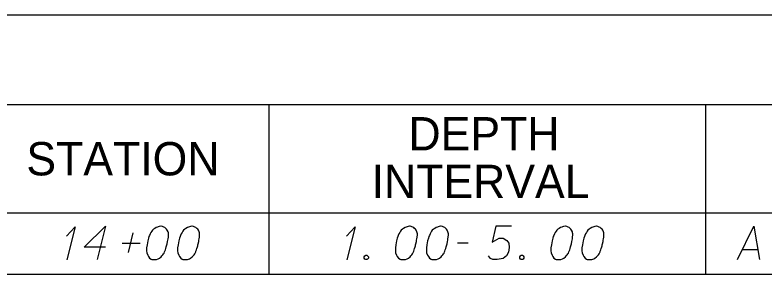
# Model space of a CAD drawing. Extents: x 2074207 to 2076812, y 516372 to 523312.
# Drawn here: x 2076345.6 to 2076453.5, y 518895.4 to 518932.7 of the extents above; entities that cross this region are included whole.
import ezdxf

# ---------------------------------------------------------------- set-up
doc = ezdxf.new("R2010")
doc.units = 0
for name, color, linetype in [('Prop DirtTable_ Soil Test Results - Outline (Major)', 7, 'Continuous'), ('Prop DirtTable_ Soil Test Results - Outline (Minor)', 7, 'Continuous'), ('Prop DirtTable_ Soil Test Results - Tx (Header - Small)', 7, 'Continuous'), ('Prop DirtTable_ Soil Test Results - Tx (Sample Data)', 7, 'Continuous')]:
    doc.layers.add(name, color=color, linetype=linetype)

msp = doc.modelspace()

# ---------------------------------------------------------------- linework, layer by layer
at = {"layer": 'Prop DirtTable_ Soil Test Results - Outline (Major)'}
for p, q in [((2076260.61, 518932.67), (2076811.9, 518932.67)), ((2076260.61, 518904.18), (2076811.9, 518904.18)), ((2076260.61, 518904.18), (2076811.9, 518904.18)), ((2076260.61, 518895.38), (2076811.9, 518895.38))]:
    msp.add_line(p, q, dxfattribs=at)
at = {"layer": 'Prop DirtTable_ Soil Test Results - Outline (Minor)'}
for p, q in [((2076260.61, 518919.78), (2076811.9, 518919.78)), ((2076382.2, 518919.78), (2076382.2, 518895.38)), ((2076445.06, 518919.78), (2076445.06, 518895.38)), ((2076260.61, 518895.38), (2076811.9, 518895.38))]:
    msp.add_line(p, q, dxfattribs=at)
at = {"layer": 'Prop DirtTable_ Soil Test Results - Tx (Sample Data)'}
for points in [[(2076353.02, 518900.81), (2076354.29, 518902.17), (2076353.09, 518897.41)], [(2076358.63, 518899.23), (2076355.6, 518899.23), (2076358.63, 518902.25), (2076357.43, 518897.45)], [(2076366.67, 518902.25), (2076366.6, 518902.25), (2076366.39, 518902.21), (2076366.25, 518902.17), (2076366.14, 518902.14), (2076365.97, 518902.06), (2076365.75, 518901.95), (2076365.58, 518901.83), (2076365.4, 518901.68), (2076365.3, 518901.53), (2076365.19, 518901.34), (2076365.08, 518901.15), (2076364.98, 518900.93), (2076364.91, 518900.78), (2076364.84, 518900.55), (2076364.73, 518900.17), (2076364.63, 518899.6), (2076364.56, 518899.15), (2076364.56, 518898.73), (2076364.59, 518898.43), (2076364.73, 518898.09), (2076364.84, 518897.9), (2076365.01, 518897.68), (2076365.23, 518897.53), (2076365.33, 518897.49), (2076365.54, 518897.45), (2076365.72, 518897.45), (2076366, 518897.49), (2076366.25, 518897.56), (2076366.43, 518897.68), (2076366.67, 518897.87), (2076366.78, 518897.98), (2076366.92, 518898.13), (2076367.02, 518898.28), (2076367.1, 518898.39), (2076367.17, 518898.58), (2076367.2, 518898.66), (2076367.27, 518898.85), (2076367.34, 518899.07), (2076367.41, 518899.3), (2076367.45, 518899.45), (2076367.48, 518899.57), (2076367.52, 518899.72), (2076367.59, 518900.06), (2076367.62, 518900.25), (2076367.66, 518900.44), (2076367.7, 518900.7), (2076367.73, 518901.04), (2076367.73, 518901.15), (2076367.7, 518901.3), (2076367.66, 518901.46), (2076367.55, 518901.68), (2076367.45, 518901.83), (2076367.34, 518901.95), (2076367.2, 518902.06), (2076367.06, 518902.14), (2076366.95, 518902.17), (2076366.85, 518902.21), (2076366.67, 518902.25)], [(2076371.15, 518902.25), (2076371.08, 518902.25), (2076370.87, 518902.21), (2076370.73, 518902.17), (2076370.62, 518902.14), (2076370.45, 518902.06), (2076370.23, 518901.95), (2076370.06, 518901.83), (2076369.88, 518901.68), (2076369.78, 518901.53), (2076369.67, 518901.34), (2076369.56, 518901.15), (2076369.46, 518900.93), (2076369.39, 518900.78), (2076369.32, 518900.55), (2076369.21, 518900.17), (2076369.11, 518899.6), (2076369.04, 518899.15), (2076369.04, 518898.73), (2076369.07, 518898.43), (2076369.21, 518898.09), (2076369.32, 518897.9), (2076369.49, 518897.68), (2076369.71, 518897.53), (2076369.81, 518897.49), (2076370.02, 518897.45), (2076370.2, 518897.45), (2076370.48, 518897.49), (2076370.73, 518897.56), (2076370.91, 518897.68), (2076371.15, 518897.87), (2076371.26, 518897.98), (2076371.4, 518898.13), (2076371.5, 518898.28), (2076371.58, 518898.39), (2076371.65, 518898.58), (2076371.68, 518898.66), (2076371.75, 518898.85), (2076371.82, 518899.07), (2076371.89, 518899.3), (2076371.93, 518899.45), (2076371.96, 518899.57), (2076372, 518899.72), (2076372.07, 518900.06), (2076372.1, 518900.25), (2076372.14, 518900.44), (2076372.18, 518900.7), (2076372.21, 518901.04), (2076372.21, 518901.15), (2076372.18, 518901.3), (2076372.14, 518901.46), (2076372.03, 518901.68), (2076371.93, 518901.83), (2076371.82, 518901.95), (2076371.68, 518902.06), (2076371.54, 518902.14), (2076371.43, 518902.17), (2076371.33, 518902.21), (2076371.15, 518902.25)], [(2076393.34, 518900.81), (2076394.61, 518902.17), (2076393.41, 518897.41)], [(2076402.51, 518902.25), (2076402.44, 518902.25), (2076402.23, 518902.21), (2076402.09, 518902.17), (2076401.98, 518902.14), (2076401.81, 518902.06), (2076401.59, 518901.95), (2076401.42, 518901.83), (2076401.24, 518901.68), (2076401.14, 518901.53), (2076401.03, 518901.34), (2076400.92, 518901.15), (2076400.82, 518900.93), (2076400.75, 518900.78), (2076400.68, 518900.55), (2076400.57, 518900.17), (2076400.47, 518899.6), (2076400.4, 518899.15), (2076400.4, 518898.73), (2076400.43, 518898.43), (2076400.57, 518898.09), (2076400.68, 518897.9), (2076400.85, 518897.68), (2076401.07, 518897.53), (2076401.17, 518897.49), (2076401.38, 518897.45), (2076401.56, 518897.45), (2076401.84, 518897.49), (2076402.09, 518897.56), (2076402.27, 518897.68), (2076402.51, 518897.87), (2076402.62, 518897.98), (2076402.76, 518898.13), (2076402.86, 518898.28), (2076402.94, 518898.39), (2076403.01, 518898.58), (2076403.04, 518898.66), (2076403.11, 518898.85), (2076403.18, 518899.07), (2076403.25, 518899.3), (2076403.29, 518899.45), (2076403.32, 518899.57), (2076403.36, 518899.72), (2076403.43, 518900.06), (2076403.46, 518900.25), (2076403.5, 518900.44), (2076403.54, 518900.7), (2076403.57, 518901.04), (2076403.57, 518901.15), (2076403.54, 518901.3), (2076403.5, 518901.46), (2076403.39, 518901.68), (2076403.29, 518901.83), (2076403.18, 518901.95), (2076403.04, 518902.06), (2076402.9, 518902.14), (2076402.79, 518902.17), (2076402.69, 518902.21), (2076402.51, 518902.25)], [(2076406.99, 518902.25), (2076406.92, 518902.25), (2076406.71, 518902.21), (2076406.57, 518902.17), (2076406.46, 518902.14), (2076406.29, 518902.06), (2076406.07, 518901.95), (2076405.9, 518901.83), (2076405.72, 518901.68), (2076405.62, 518901.53), (2076405.51, 518901.34), (2076405.4, 518901.15), (2076405.3, 518900.93), (2076405.23, 518900.78), (2076405.16, 518900.55), (2076405.05, 518900.17), (2076404.95, 518899.6), (2076404.88, 518899.15), (2076404.88, 518898.73), (2076404.91, 518898.43), (2076405.05, 518898.09), (2076405.16, 518897.9), (2076405.33, 518897.68), (2076405.55, 518897.53), (2076405.65, 518897.49), (2076405.86, 518897.45), (2076406.04, 518897.45), (2076406.32, 518897.49), (2076406.57, 518897.56), (2076406.75, 518897.68), (2076406.99, 518897.87), (2076407.1, 518897.98), (2076407.24, 518898.13), (2076407.34, 518898.28), (2076407.42, 518898.39), (2076407.49, 518898.58), (2076407.52, 518898.66), (2076407.59, 518898.85), (2076407.66, 518899.07), (2076407.73, 518899.3), (2076407.77, 518899.45), (2076407.8, 518899.57), (2076407.84, 518899.72), (2076407.91, 518900.06), (2076407.94, 518900.25), (2076407.98, 518900.44), (2076408.02, 518900.7), (2076408.05, 518901.04), (2076408.05, 518901.15), (2076408.02, 518901.3), (2076407.98, 518901.46), (2076407.87, 518901.68), (2076407.77, 518901.83), (2076407.66, 518901.95), (2076407.52, 518902.06), (2076407.38, 518902.14), (2076407.27, 518902.17), (2076407.17, 518902.21), (2076406.99, 518902.25)], [(2076417.12, 518902.25), (2076414.89, 518902.25), (2076414.33, 518899.98), (2076415.35, 518900.55), (2076415.95, 518900.55), (2076416.45, 518900.21), (2076416.73, 518899.83), (2076416.8, 518899.19), (2076416.69, 518898.55), (2076416.41, 518898.02), (2076415.92, 518897.6), (2076415.07, 518897.45), (2076414.44, 518897.45), (2076414.12, 518897.6), (2076413.84, 518898.02)], [(2076424.91, 518902.25), (2076424.84, 518902.25), (2076424.63, 518902.21), (2076424.49, 518902.17), (2076424.38, 518902.14), (2076424.21, 518902.06), (2076423.99, 518901.95), (2076423.82, 518901.83), (2076423.64, 518901.68), (2076423.54, 518901.53), (2076423.43, 518901.34), (2076423.32, 518901.15), (2076423.22, 518900.93), (2076423.15, 518900.78), (2076423.08, 518900.55), (2076422.97, 518900.17), (2076422.87, 518899.6), (2076422.8, 518899.15), (2076422.8, 518898.73), (2076422.83, 518898.43), (2076422.97, 518898.09), (2076423.08, 518897.9), (2076423.25, 518897.68), (2076423.47, 518897.53), (2076423.57, 518897.49), (2076423.78, 518897.45), (2076423.96, 518897.45), (2076424.24, 518897.49), (2076424.49, 518897.56), (2076424.67, 518897.68), (2076424.91, 518897.87), (2076425.02, 518897.98), (2076425.16, 518898.13), (2076425.26, 518898.28), (2076425.34, 518898.39), (2076425.41, 518898.58), (2076425.44, 518898.66), (2076425.51, 518898.85), (2076425.58, 518899.07), (2076425.65, 518899.3), (2076425.69, 518899.45), (2076425.72, 518899.57), (2076425.76, 518899.72), (2076425.83, 518900.06), (2076425.86, 518900.25), (2076425.9, 518900.44), (2076425.94, 518900.7), (2076425.97, 518901.04), (2076425.97, 518901.15), (2076425.94, 518901.3), (2076425.9, 518901.46), (2076425.79, 518901.68), (2076425.69, 518901.83), (2076425.58, 518901.95), (2076425.44, 518902.06), (2076425.3, 518902.14), (2076425.19, 518902.17), (2076425.09, 518902.21), (2076424.91, 518902.25)], [(2076429.39, 518902.25), (2076429.32, 518902.25), (2076429.11, 518902.21), (2076428.97, 518902.17), (2076428.86, 518902.14), (2076428.69, 518902.06), (2076428.47, 518901.95), (2076428.3, 518901.83), (2076428.12, 518901.68), (2076428.02, 518901.53), (2076427.91, 518901.34), (2076427.8, 518901.15), (2076427.7, 518900.93), (2076427.63, 518900.78), (2076427.56, 518900.55), (2076427.45, 518900.17), (2076427.35, 518899.6), (2076427.28, 518899.15), (2076427.28, 518898.73), (2076427.31, 518898.43), (2076427.45, 518898.09), (2076427.56, 518897.9), (2076427.73, 518897.68), (2076427.95, 518897.53), (2076428.05, 518897.49), (2076428.26, 518897.45), (2076428.44, 518897.45), (2076428.72, 518897.49), (2076428.97, 518897.56), (2076429.15, 518897.68), (2076429.39, 518897.87), (2076429.5, 518897.98), (2076429.64, 518898.13), (2076429.74, 518898.28), (2076429.82, 518898.39), (2076429.89, 518898.58), (2076429.92, 518898.66), (2076429.99, 518898.85), (2076430.06, 518899.07), (2076430.13, 518899.3), (2076430.17, 518899.45), (2076430.2, 518899.57), (2076430.24, 518899.72), (2076430.31, 518900.06), (2076430.34, 518900.25), (2076430.38, 518900.44), (2076430.42, 518900.7), (2076430.45, 518901.04), (2076430.45, 518901.15), (2076430.42, 518901.3), (2076430.38, 518901.46), (2076430.27, 518901.68), (2076430.17, 518901.83), (2076430.06, 518901.95), (2076429.92, 518902.06), (2076429.78, 518902.14), (2076429.67, 518902.17), (2076429.57, 518902.21), (2076429.39, 518902.25)], [(2076449.68, 518897.45), (2076452.04, 518902.25), (2076452.85, 518897.45)], [(2076361.98, 518898.47), (2076362.62, 518901.3)], [(2076361.03, 518899.83), (2076363.64, 518899.83)], [(2076409.36, 518899.87), (2076410.87, 518899.87)], [(2076450.38, 518898.89), (2076452.6, 518898.89)], [(2076396.13, 518898.09), (2076396.3, 518898.09), (2076396.41, 518898.02), (2076396.52, 518897.87), (2076396.52, 518897.68), (2076396.41, 518897.53), (2076396.3, 518897.45), (2076396.13, 518897.45), (2076396.02, 518897.53), (2076395.92, 518897.68), (2076395.92, 518897.87), (2076396.02, 518898.02), (2076396.13, 518898.09)], [(2076418.53, 518898.09), (2076418.7, 518898.09), (2076418.81, 518898.02), (2076418.92, 518897.87), (2076418.92, 518897.68), (2076418.81, 518897.53), (2076418.7, 518897.45), (2076418.53, 518897.45), (2076418.42, 518897.53), (2076418.32, 518897.68), (2076418.32, 518897.87), (2076418.42, 518898.02), (2076418.53, 518898.09)]]:
    msp.add_lwpolyline(points, dxfattribs=at)

# ---------------------------------------------------------------- texts
at = {"layer": 'Prop DirtTable_ Soil Test Results - Tx (Header - Small)'}
for s, p in [('DEPTH', (2076402.29, 518913.17)), ('STATION', (2076347.25, 518909.58)), ('INTERVAL', (2076396.98, 518906.31))]:
    msp.add_text(s, height=4.8, dxfattribs=at).set_placement(p)

doc.saveas('drawing.dxf')
